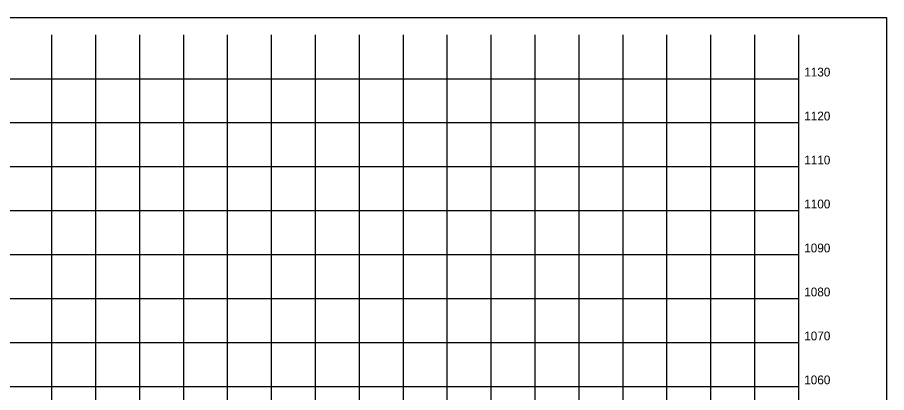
# Model space of a CAD drawing. Extents: x 1131015 to 1136271, y 133453 to 174329.
# Drawn here: x 1132312.6 to 1132510.5, y 157239.3 to 157324.6 of the extents above; entities that cross this region are included whole.
import ezdxf

# ---------------------------------------------------------------- set-up
doc = ezdxf.new("R2010")
doc.units = 0
for name, color, linetype in [('DESIGN - SHEET - Corner Text', 7, 'Continuous'), ('DESIGN - SHEET - Linework', 7, 'Continuous'), ('DESIGN - SHEET - Plot Shape', 7, 'Continuous')]:
    doc.layers.add(name, color=color, linetype=linetype)

msp = doc.modelspace()

# ---------------------------------------------------------------- linework, layer by layer
at = {"layer": 'DESIGN - SHEET - Linework'}
for p, q in [((1132320.46, 157110.66), (1132320.46, 157320.66)), ((1132330.46, 157110.66), (1132330.46, 157320.66)), ((1132340.46, 157110.66), (1132340.46, 157320.66)), ((1132350.46, 157110.66), (1132350.46, 157320.66)), ((1132360.46, 157110.66), (1132360.46, 157320.66)), ((1132370.46, 157110.66), (1132370.46, 157320.66)), ((1132380.46, 157110.66), (1132380.46, 157320.66)), ((1132390.46, 157110.66), (1132390.46, 157320.66)), ((1132400.46, 157110.66), (1132400.46, 157320.66)), ((1132410.46, 157110.66), (1132410.46, 157320.66)), ((1132420.46, 157110.66), (1132420.46, 157320.66)), ((1132430.46, 157110.66), (1132430.46, 157320.66)), ((1132440.46, 157110.66), (1132440.46, 157320.66)), ((1132450.46, 157110.66), (1132450.46, 157320.66)), ((1132460.46, 157110.66), (1132460.46, 157320.66)), ((1132470.46, 157110.66), (1132470.46, 157320.66)), ((1132480.46, 157110.66), (1132480.46, 157320.66)), ((1132190.46, 157310.66), (1132490.46, 157310.66)), ((1132190.46, 157300.66), (1132490.46, 157300.66)), ((1132190.46, 157290.66), (1132490.46, 157290.66)), ((1132190.46, 157280.66), (1132490.46, 157280.66)), ((1132190.46, 157270.66), (1132490.46, 157270.66)), ((1132190.46, 157260.66), (1132490.46, 157260.66)), ((1132190.46, 157250.66), (1132490.46, 157250.66)), ((1132190.46, 157240.66), (1132490.46, 157240.66))]:
    msp.add_line(p, q, dxfattribs=at)
msp.add_lwpolyline([(1132190.46, 157320.66), (1132190.46, 157110.66), (1132490.46, 157110.66), (1132490.46, 157320.66)], dxfattribs=at)
at = {"layer": 'DESIGN - SHEET - Plot Shape'}
msp.add_lwpolyline([(1132170.46, 157324.6), (1132510.46, 157324.6), (1132510.46, 157106.72), (1132170.46, 157106.72)], close=True, dxfattribs=at)

# ---------------------------------------------------------------- texts
at = {"layer": 'DESIGN - SHEET - Corner Text'}
for s, p in [('1130', (1132491.7, 157311.16)), ('1120', (1132491.7, 157301.16)), ('1110', (1132491.7, 157291.16)), ('1100', (1132491.7, 157281.16)), ('1090', (1132491.7, 157271.16)), ('1080', (1132491.7, 157261.16)), ('1070', (1132491.7, 157251.16)), ('1060', (1132491.7, 157241.16))]:
    msp.add_text(s, height=2, dxfattribs=at).set_placement(p)

doc.saveas('drawing.dxf')
